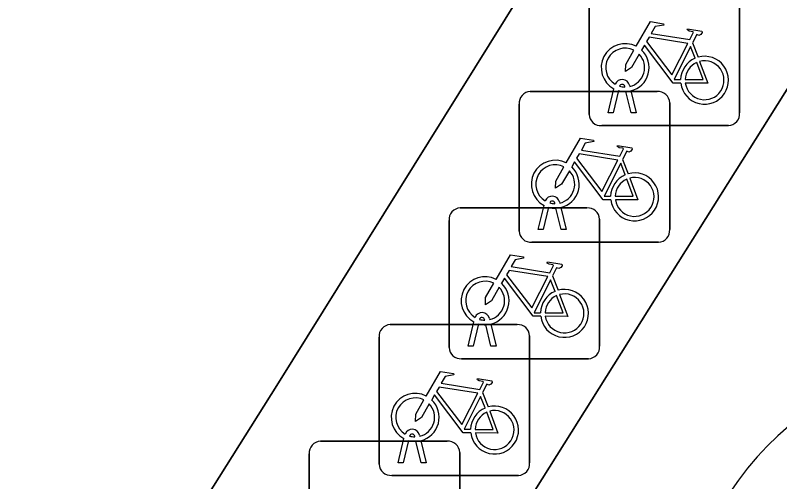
# Model space of a CAD drawing. Extents: x 160663 to 161506, y 382245 to 383291.
# Drawn here: x 161148.15 to 161153.23, y 383136.6 to 383139.69 of the extents above; entities that cross this region are included whole.
import ezdxf

# ---------------------------------------------------------------- set-up
doc = ezdxf.new("R2010")
doc.units = 0
for name, color, linetype in [('IMGEO_Fietsenrek', 7, 'Continuous'), ('IMGEO_Groenvoorziening', 7, 'Continuous'), ('IMGEO_Voetpad_open', 7, 'Continuous')]:
    doc.layers.add(name, color=color, linetype=linetype)

msp = doc.modelspace()

# ---------------------------------------------------------------- linework, layer by layer
at = {"layer": 'IMGEO_Fietsenrek'}
for p, q in [((161151.9605, 383139.0369), (161151.9605, 383139.8778)), ((161151.9605, 383139.8778), (161151.9605, 383139.0369)), ((161152.9595, 383139.8871), (161152.9595, 383139.0462)), ((161152.9595, 383139.0462), (161152.9595, 383139.8871)), ((161152.6472, 383139.5112), (161152.6835, 383139.416)), ((161152.0875, 383139.0463), (161152.1258, 383139.2063)), ((161152.1562, 383139.1941), (161152.1209, 383139.0463)), ((161152.1979, 383139.2179), (161152.1969, 383139.2222)), ((161152.2286, 383139.2294), (161152.2304, 383139.2215)), ((161152.2374, 383139.1923), (161152.2724, 383139.0463)), ((161151.5709, 383139.1885), (161152.4118, 383139.1885)), ((161152.4118, 383139.1885), (161151.5709, 383139.1885)), ((161152.239, 383139.0463), (161152.2051, 383139.188)), ((161151.4965, 383138.2639), (161151.4965, 383139.1048)), ((161151.4965, 383139.1048), (161151.4965, 383138.2639)), ((161152.4955, 383139.1141), (161152.4955, 383138.2732)), ((161152.4955, 383138.2732), (161152.4955, 383139.1141)), ((161152.1209, 383139.0463), (161152.0875, 383139.0463)), ((161152.2724, 383139.0463), (161152.239, 383139.0463)), ((161152.8851, 383138.9625), (161152.0442, 383138.9625)), ((161152.0442, 383138.9625), (161152.8851, 383138.9625)), ((161152.1832, 383138.7382), (161152.2195, 383138.643)), ((161151.6235, 383138.2733), (161151.6618, 383138.4333)), ((161151.7339, 383138.4449), (161151.7329, 383138.4492)), ((161151.7646, 383138.4564), (161151.7664, 383138.4485)), ((161151.1059, 383138.4165), (161151.9468, 383138.4165)), ((161151.9468, 383138.4165), (161151.1059, 383138.4165)), ((161151.6922, 383138.4211), (161151.6569, 383138.2733)), ((161151.775, 383138.2733), (161151.7411, 383138.415)), ((161151.7734, 383138.4193), (161151.8084, 383138.2733)), ((161151.0315, 383137.4919), (161151.0315, 383138.3328)), ((161151.0315, 383138.3328), (161151.0315, 383137.4919)), ((161152.0305, 383138.3421), (161152.0305, 383137.5012)), ((161152.0305, 383137.5012), (161152.0305, 383138.3421)), ((161151.6569, 383138.2733), (161151.6235, 383138.2733)), ((161151.8084, 383138.2733), (161151.775, 383138.2733)), ((161152.4211, 383138.1895), (161151.5802, 383138.1895)), ((161151.5802, 383138.1895), (161152.4211, 383138.1895)), ((161151.7182, 383137.9662), (161151.7545, 383137.871)), ((161151.2689, 383137.6729), (161151.2679, 383137.6772)), ((161151.2996, 383137.6844), (161151.3014, 383137.6765)), ((161150.6419, 383137.6435), (161151.4828, 383137.6435)), ((161151.4828, 383137.6435), (161150.6419, 383137.6435)), ((161151.1585, 383137.5013), (161151.1968, 383137.6613)), ((161151.2272, 383137.6491), (161151.1919, 383137.5013)), ((161151.31, 383137.5013), (161151.2761, 383137.643)), ((161151.3084, 383137.6473), (161151.3434, 383137.5013)), ((161151.5665, 383137.5691), (161151.5665, 383136.7282)), ((161151.5665, 383136.7282), (161151.5665, 383137.5691)), ((161150.5675, 383136.7189), (161150.5675, 383137.5598)), ((161150.5675, 383137.5598), (161150.5675, 383136.7189)), ((161151.1919, 383137.5013), (161151.1585, 383137.5013)), ((161151.3434, 383137.5013), (161151.31, 383137.5013)), ((161151.9561, 383137.4175), (161151.1152, 383137.4175)), ((161151.1152, 383137.4175), (161151.9561, 383137.4175)), ((161151.2542, 383137.1932), (161151.2905, 383137.098)), ((161150.8356, 383136.9114), (161150.8374, 383136.9035)), ((161150.1779, 383136.8705), (161151.0188, 383136.8705)), ((161151.0188, 383136.8705), (161150.1779, 383136.8705)), ((161150.6945, 383136.7283), (161150.7328, 383136.8883)), ((161150.7632, 383136.8761), (161150.7279, 383136.7283)), ((161150.8049, 383136.8999), (161150.8039, 383136.9042)), ((161150.846, 383136.7283), (161150.8121, 383136.87)), ((161150.8444, 383136.8743), (161150.8794, 383136.7283)), ((161150.1035, 383135.9459), (161150.1035, 383136.7868)), ((161150.1035, 383136.7868), (161150.1035, 383135.9459)), ((161151.1025, 383136.7961), (161151.1025, 383135.9552)), ((161151.1025, 383135.9552), (161151.1025, 383136.7961)), ((161150.7279, 383136.7283), (161150.6945, 383136.7283)), ((161150.8794, 383136.7283), (161150.846, 383136.7283)), ((161151.4921, 383136.6445), (161150.6512, 383136.6445)), ((161150.6512, 383136.6445), (161151.4921, 383136.6445))]:
    msp.add_line(p, q, dxfattribs=at)
for points in [[(161152.2731, 383139.4882), (161152.3678, 383139.6517), (161152.454, 383139.6379), (161152.4557, 383139.6292), (161152.3996, 383139.6183), (161152.3734, 383139.573), (161152.6286, 383139.5322)], [(161152.6286, 383139.5322), (161152.6536, 383139.581), (161152.6485, 383139.585), (161152.6253, 383139.5887), (161152.6126, 383139.5962), (161152.6116, 383139.5993), (161152.6138, 383139.6039), (161152.7086, 383139.5888), (161152.7109, 383139.5785), (161152.7015, 383139.5661), (161152.6891, 383139.5597), (161152.6746, 383139.5659), (161152.6472, 383139.5112)], [(161152.6157, 383139.507), (161152.3589, 383139.548), (161152.3422, 383139.5192), (161152.5092, 383139.2989), (161152.6157, 383139.507)], [(161152.5688, 383139.2435), (161152.5191, 383139.2436), (161152.3284, 383139.4953), (161152.3094, 383139.4625)], [(161152.2938, 383139.4357), (161152.2422, 383139.3465), (161152.2023, 383139.3205), (161152.2035, 383139.368), (161152.258, 383139.4622)], [(161152.6637, 383139.409), (161152.6344, 383139.4858), (161152.525, 383139.2677), (161152.5677, 383139.2676)], [(161152.5977, 383139.2675), (161152.7176, 383139.2673), (161152.6744, 383139.3809)], [(161152.6942, 383139.3878), (161152.7492, 383139.2432), (161152.5991, 383139.2435)], [(161151.8091, 383138.7152), (161151.9038, 383138.8787), (161151.99, 383138.8649), (161151.9917, 383138.8562), (161151.9356, 383138.8453), (161151.9094, 383138.8), (161152.1646, 383138.7592)], [(161152.1646, 383138.7592), (161152.1896, 383138.808), (161152.1845, 383138.812), (161152.1613, 383138.8157), (161152.1486, 383138.8232), (161152.1476, 383138.8263), (161152.1498, 383138.8309), (161152.2446, 383138.8158), (161152.2469, 383138.8055), (161152.2375, 383138.7931), (161152.2251, 383138.7867), (161152.2106, 383138.7929), (161152.1832, 383138.7382)], [(161152.1517, 383138.734), (161151.8949, 383138.775), (161151.8782, 383138.7462), (161152.0452, 383138.5259), (161152.1517, 383138.734)], [(161151.8298, 383138.6627), (161151.7782, 383138.5735), (161151.7383, 383138.5475), (161151.7395, 383138.595), (161151.794, 383138.6892)], [(161152.1048, 383138.4705), (161152.0551, 383138.4706), (161151.8644, 383138.7223), (161151.8454, 383138.6895)], [(161152.1997, 383138.636), (161152.1704, 383138.7128), (161152.061, 383138.4947), (161152.1037, 383138.4946)], [(161152.1337, 383138.4945), (161152.2536, 383138.4943), (161152.2104, 383138.6079)], [(161152.2302, 383138.6148), (161152.2852, 383138.4702), (161152.1351, 383138.4705)], [(161151.3441, 383137.9432), (161151.4388, 383138.1067), (161151.525, 383138.0929), (161151.5267, 383138.0842), (161151.4706, 383138.0733), (161151.4444, 383138.028), (161151.6996, 383137.9872)], [(161151.6996, 383137.9872), (161151.7246, 383138.036), (161151.7195, 383138.04), (161151.6963, 383138.0437), (161151.6836, 383138.0512), (161151.6826, 383138.0543), (161151.6848, 383138.0589), (161151.7796, 383138.0438), (161151.7819, 383138.0335), (161151.7725, 383138.0211), (161151.7601, 383138.0147), (161151.7456, 383138.0209), (161151.7182, 383137.9662)], [(161151.6867, 383137.962), (161151.4299, 383138.003), (161151.4132, 383137.9742), (161151.5802, 383137.7539), (161151.6867, 383137.962)], [(161151.6398, 383137.6985), (161151.5901, 383137.6986), (161151.3994, 383137.9503), (161151.3804, 383137.9175)], [(161151.7347, 383137.864), (161151.7054, 383137.9408), (161151.596, 383137.7227), (161151.6387, 383137.7226)], [(161151.3648, 383137.8907), (161151.3132, 383137.8015), (161151.2733, 383137.7755), (161151.2745, 383137.823), (161151.329, 383137.9172)], [(161151.6687, 383137.7225), (161151.7886, 383137.7223), (161151.7454, 383137.8359)], [(161151.7652, 383137.8428), (161151.8202, 383137.6982), (161151.6701, 383137.6985)], [(161150.8801, 383137.1702), (161150.9748, 383137.3337), (161151.061, 383137.3199), (161151.0627, 383137.3112), (161151.0066, 383137.3003), (161150.9804, 383137.255), (161151.2356, 383137.2142)], [(161151.2356, 383137.2142), (161151.2606, 383137.263), (161151.2555, 383137.267), (161151.2323, 383137.2707), (161151.2196, 383137.2782), (161151.2186, 383137.2813), (161151.2208, 383137.2859), (161151.3156, 383137.2708), (161151.3179, 383137.2605), (161151.3085, 383137.2481), (161151.2961, 383137.2417), (161151.2816, 383137.2479), (161151.2542, 383137.1932)], [(161151.2227, 383137.189), (161150.9659, 383137.23), (161150.9492, 383137.2012), (161151.1162, 383136.9809), (161151.2227, 383137.189)], [(161151.1758, 383136.9255), (161151.1261, 383136.9256), (161150.9354, 383137.1773), (161150.9164, 383137.1445)], [(161151.2707, 383137.091), (161151.2414, 383137.1678), (161151.132, 383136.9497), (161151.1747, 383136.9496)], [(161150.9008, 383137.1177), (161150.8492, 383137.0285), (161150.8093, 383137.0025), (161150.8105, 383137.05), (161150.865, 383137.1442)], [(161151.2047, 383136.9495), (161151.3246, 383136.9493), (161151.2814, 383137.0629)], [(161151.3012, 383137.0698), (161151.3562, 383136.9252), (161151.2061, 383136.9255)]]:
    msp.add_lwpolyline(points, dxfattribs=at)
for centre, radius, start, end in [((161152.2001, 383139.3469), 0.159, 62.6766, 242.1369), ((161152.2001, 383139.3469), 0.129, 63.3192, 238.903), ((161152.2001, 383139.3469), 0.159, 283.5766, 46.6042), ((161152.2001, 383139.3469), 0.129, 283.6043, 43.4302), ((161152.7267, 383139.2629), 0.159, 113.3408, 178.3217), ((161152.7267, 383139.2629), 0.159, 187.0065, 105.7708), ((161152.7267, 383139.2629), 0.129, 113.923, 177.9556), ((161152.7267, 383139.2629), 0.129, 188.6715, 104.5883), ((161152.1799, 383139.2183), 0.0499, 12.8025, 158.6934), ((161152.2001, 383139.3469), 0.159, 253.9967, 271.7867), ((161152.1799, 383139.2183), 0.0174, 12.8025, 163.4502), ((161152.2001, 383139.3469), 0.129, 253.415, 269.0204), ((161151.5742, 383139.1106), 0.0779, 92.4484, 184.2845), ((161151.5742, 383139.1106), 0.0779, 92.4484, 184.2845), ((161152.4176, 383139.1108), 0.0779, 2.4484, 94.2845), ((161152.4176, 383139.1108), 0.0779, 2.4484, 94.2845), ((161152.8818, 383139.0404), 0.0779, 272.4484, 4.2845), ((161152.8818, 383139.0404), 0.0779, 272.4484, 4.2845), ((161152.0384, 383139.0402), 0.0779, 182.4484, 274.2845), ((161152.0384, 383139.0402), 0.0779, 182.4484, 274.2845), ((161151.7361, 383138.5739), 0.159, 62.6766, 242.1369), ((161151.7361, 383138.5739), 0.129, 63.3192, 238.903), ((161151.7361, 383138.5739), 0.159, 283.5766, 46.6042), ((161151.7361, 383138.5739), 0.129, 283.6043, 43.4302), ((161152.2627, 383138.4899), 0.159, 113.3408, 178.3217), ((161152.2627, 383138.4899), 0.159, 187.0065, 105.7708), ((161152.2627, 383138.4899), 0.129, 113.923, 177.9556), ((161152.2627, 383138.4899), 0.129, 188.6715, 104.5883), ((161151.7159, 383138.4453), 0.0499, 12.8025, 158.6934), ((161151.7159, 383138.4453), 0.0174, 12.8025, 163.4502), ((161151.7361, 383138.5739), 0.129, 253.415, 269.0204), ((161151.1092, 383138.3386), 0.0779, 92.4484, 184.2845), ((161151.1092, 383138.3386), 0.0779, 92.4484, 184.2845), ((161151.7361, 383138.5739), 0.159, 253.9967, 271.7867), ((161151.9526, 383138.3388), 0.0779, 2.4484, 94.2845), ((161151.9526, 383138.3388), 0.0779, 2.4484, 94.2845), ((161151.5744, 383138.2672), 0.0779, 182.4484, 274.2845), ((161151.5744, 383138.2672), 0.0779, 182.4484, 274.2845), ((161152.4178, 383138.2674), 0.0779, 272.4484, 4.2845), ((161152.4178, 383138.2674), 0.0779, 272.4484, 4.2845), ((161151.2711, 383137.8019), 0.159, 62.6766, 242.1369), ((161151.2711, 383137.8019), 0.129, 63.3192, 238.903), ((161151.2711, 383137.8019), 0.129, 283.6043, 43.4302), ((161151.2711, 383137.8019), 0.159, 283.5766, 46.6042), ((161151.7977, 383137.7179), 0.159, 187.0065, 105.7708), ((161151.7977, 383137.7179), 0.159, 113.3408, 178.3217), ((161151.7977, 383137.7179), 0.129, 113.923, 177.9556), ((161151.7977, 383137.7179), 0.129, 188.6715, 104.5883), ((161151.2509, 383137.6733), 0.0499, 12.8025, 158.6934), ((161151.2509, 383137.6733), 0.0174, 12.8025, 163.4502), ((161151.2711, 383137.8019), 0.129, 253.415, 269.0204), ((161150.6452, 383137.5656), 0.0779, 92.4484, 184.2845), ((161150.6452, 383137.5656), 0.0779, 92.4484, 184.2845), ((161151.2711, 383137.8019), 0.159, 253.9967, 271.7867), ((161151.4886, 383137.5658), 0.0779, 2.4484, 94.2845), ((161151.4886, 383137.5658), 0.0779, 2.4484, 94.2845), ((161151.1094, 383137.4952), 0.0779, 182.4484, 274.2845), ((161151.1094, 383137.4952), 0.0779, 182.4484, 274.2845), ((161151.9528, 383137.4954), 0.0779, 272.4484, 4.2845), ((161151.9528, 383137.4954), 0.0779, 272.4484, 4.2845), ((161150.8071, 383137.0289), 0.159, 62.6766, 242.1369), ((161150.8071, 383137.0289), 0.129, 63.3192, 238.903), ((161150.8071, 383137.0289), 0.129, 283.6043, 43.4302), ((161150.8071, 383137.0289), 0.159, 283.5766, 46.6042), ((161151.3337, 383136.9449), 0.159, 113.3408, 178.3217), ((161151.3337, 383136.9449), 0.159, 187.0065, 105.7708), ((161151.3337, 383136.9449), 0.129, 113.923, 177.9556), ((161151.3337, 383136.9449), 0.129, 188.6715, 104.5883), ((161150.7869, 383136.9003), 0.0499, 12.8025, 158.6934), ((161150.7869, 383136.9003), 0.0174, 12.8025, 163.4502), ((161150.1812, 383136.7926), 0.0779, 92.4484, 184.2845), ((161150.1812, 383136.7926), 0.0779, 92.4484, 184.2845), ((161150.8071, 383137.0289), 0.159, 253.9967, 271.7867), ((161150.8071, 383137.0289), 0.129, 253.415, 269.0204), ((161151.0246, 383136.7928), 0.0779, 2.4484, 94.2845), ((161151.0246, 383136.7928), 0.0779, 2.4484, 94.2845), ((161150.6454, 383136.7222), 0.0779, 182.4484, 274.2845), ((161150.6454, 383136.7222), 0.0779, 182.4484, 274.2845), ((161151.4888, 383136.7224), 0.0779, 272.4484, 4.2845), ((161151.4888, 383136.7224), 0.0779, 272.4484, 4.2845)]:
    msp.add_arc(centre, radius, start, end, dxfattribs=at)
at = {"layer": 'IMGEO_Groenvoorziening'}
msp.add_lwpolyline([(161159.601, 383161.046), (161156.987, 383162.473), (161154.786, 383163.643), (161151.498, 383165.39), (161151.378, 383165.212), (161146.783, 383158.104), (161149.389, 383151.959), (161150.771, 383148.7), (161150.848, 383148.779), (161151.214, 383148.74), (161151.442, 383143.355), (161142.883, 383135.27), (161146.227, 383132.301), (161147.528, 383133.493), (161149.889, 383137.24), (161153.216, 383142.573), (161155.564, 383146.324), (161155.876, 383146.12), (161165.215, 383155.885)], dxfattribs=at)
at = {"layer": 'IMGEO_Voetpad_open'}
for points in [[(161157.319, 383145.175), (161155.876, 383146.12), (161155.564, 383146.324), (161153.216, 383142.573), (161149.889, 383137.24), (161147.528, 383133.493), (161146.227, 383132.301), (161148.063, 383130.922), (161156.139, 383143.756)], [(161156.139, 383143.756), (161148.063, 383130.922), (161150.195, 383129.36), (161152.279, 383127.837), (161154.752, 383130.355)]]:
    msp.add_lwpolyline(points, dxfattribs=at)
msp.add_arc((161154.558, 383135.44), 1.9897, 329.7613, 146.75, dxfattribs=at)
msp.add_arc((161154.558, 383135.44), 1.9897, 329.7613, 146.75, dxfattribs=at)

doc.saveas('drawing.dxf')
